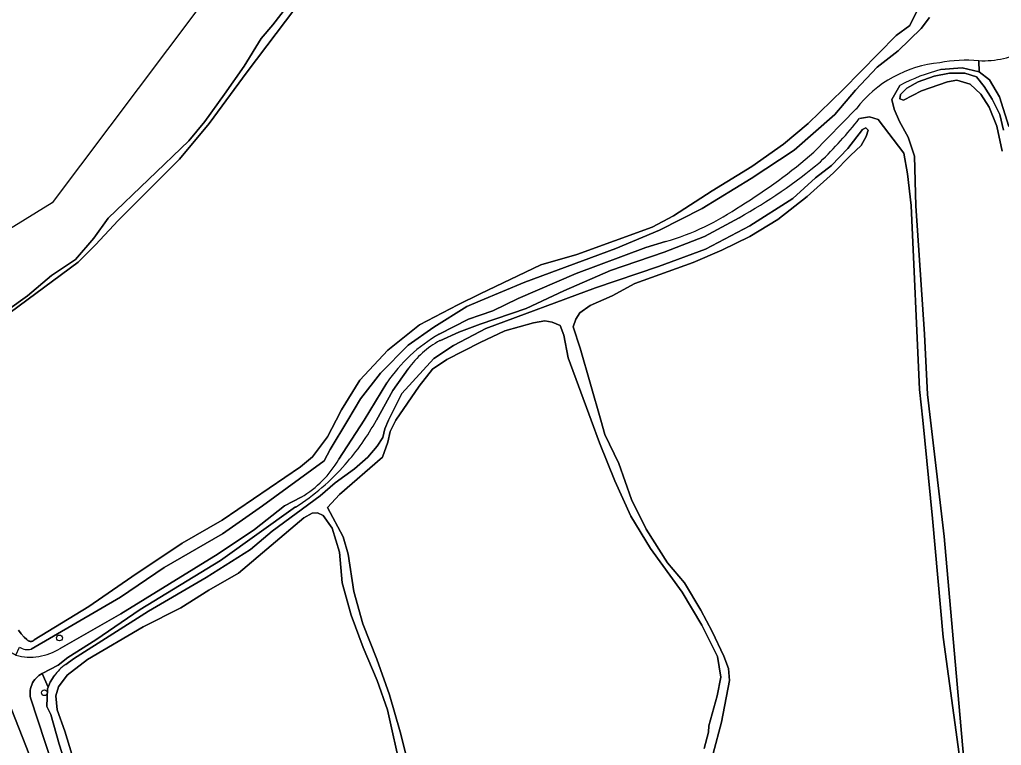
# Model space of a CAD drawing. Extents: x 162722 to 165104, y 384719 to 386284.
# Drawn here: x 163422.8 to 163587.3, y 385945.5 to 386067.1 of the extents above; entities that cross this region are included whole.
import ezdxf

# ---------------------------------------------------------------- set-up
doc = ezdxf.new("R2010")
doc.units = 0
for name, color, linetype in [('IMGEO_Boom', 7, 'Continuous'), ('IMGEO_Gemengd_bos', 7, 'Continuous'), ('IMGEO_Grasland_overig', 7, 'Continuous'), ('IMGEO_Groenvoorziening', 7, 'Continuous'), ('IMGEO_Loofbos', 7, 'Continuous'), ('IMGEO_Oever', 7, 'Continuous'), ('IMGEO_Rivier', 7, 'Continuous'), ('IMGEO_Voetpad_halfverhard', 7, 'Continuous'), ('IMGEO_Voetpad_onverhard', 7, 'Continuous'), ('IMGEO_Waterloop', 7, 'Continuous')]:
    doc.layers.add(name, color=color, linetype=linetype)

msp = doc.modelspace()

# ---------------------------------------------------------------- linework, layer by layer
at = {"layer": 'IMGEO_Boom'}
for centre in [(163429.48, 385963.48), (163426.95, 385954.3)]:
    msp.add_circle(centre, 0.489, dxfattribs=at)
at = {"layer": 'IMGEO_Gemengd_bos'}
for points in [[(163472.19, 386073.32), (163460.96, 386058.37), (163454.59, 386049.71), (163449.59, 386043.73), (163439.3, 386033.45), (163435.5, 386029.35), (163432.6, 386026.44), (163421.24, 386018)], [(163422.62, 385964.77), (163423.07, 385964.18), (163423.57, 385963.64), (163424.02, 385963.22), (163424.07, 385963.17), (163424.12, 385963.12), (163424.17, 385963.07), (163424.23, 385963.03), (163424.3, 385962.99), (163424.36, 385962.96), (163424.43, 385962.94), (163424.5, 385962.92), (163424.57, 385962.91), (163424.64, 385962.9), (163424.71, 385962.9), (163424.79, 385962.91), (163424.86, 385962.92), (163424.93, 385962.94), (163425, 385962.97), (163425.06, 385963), (163425.12, 385963.04), (163425.18, 385963.08), (163425.23, 385963.13), (163425.26, 385963.16), (163434.42, 385968.74), (163441.58, 385973.74), (163450.03, 385979.34), (163456.73, 385983.23), (163469.86, 385992.18), (163471.91, 385993.84), (163474.39, 385997.21), (163475.83, 386000), (163476.72, 386001.71), (163479.82, 386006.68), (163484.5, 386011.71), (163489.81, 386015.95), (163496.22, 386019.33), (163500, 386021.14), (163510.17, 386025.99), (163516.16, 386027.75), (163528.78, 386032.34), (163532.36, 386034.24), (163538.83, 386038.43), (163545.53, 386042.5), (163550.81, 386046.21), (163554.93, 386049.69), (163560.79, 386055.37), (163569.7, 386064.42), (163571.96, 386066.12), (163573.1, 386068.4)], [(163575.28, 386067.48), (163573.86, 386065.62), (163570.01, 386061.9), (163566.52, 386059.14), (163562.87, 386055.27), (163559.4, 386051.22), (163552.62, 386045.2), (163545.41, 386040.47), (163537.2, 386035.43), (163530.02, 386031.8), (163522.7, 386028.75), (163507.49, 386023.1), (163500, 386019.97), (163497.72, 386019.01), (163492.19, 386015.59), (163487.94, 386012.54), (163483.29, 386007.84), (163479.92, 386003.53), (163477.8, 386000), (163474.82, 385995.05), (163473.86, 385993.16), (163463.51, 385985.6), (163456.78, 385980.92), (163447.01, 385975.28), (163439.72, 385970.3), (163424.73, 385961.62)], [(163555.88, 386044.89), (163562.96, 386052.13)], [(163493.09, 386014.39), (163498.05, 386016.93), (163500, 386017.59), (163502.11, 386018.3), (163506.34, 386020.36), (163516.07, 386024.58), (163527.74, 386028.93), (163531.02, 386029.92)], [(163476.3, 385993.42), (163480.55, 386000), (163484.36, 386006.26)], [(163429.61, 385961.74), (163439.77, 385967.5), (163456.08, 385977.59), (163462.17, 385981.68), (163467.18, 385985.64), (163470, 385987.07)]]:
    msp.add_lwpolyline(points, dxfattribs=at)
for centre, radius, start, end in [((163584.33, 386075.16), 14.95, 266.9692, 299.0158), ((163578.88, 386039.9), 20.07, 95.4333, 142.48), ((163581.64, 386033.33), 26.96, 85.9613, 99.956), ((163496.68, 386112.79), 90.09, 301.4298, 311.0823), ((163519.49, 386070.47), 42.16, 285.8732, 304.9707), ((163506.51, 385991.24), 26.76, 120.1049, 145.8506), ((163460.6, 386002.7), 18.24, 301.0266, 329.4173), ((163424.59, 385969.58), 9.31, 254.9498, 302.6363), ((163424.08, 385963.67), 2.15, 233.629, 287.7549)]:
    msp.add_arc(centre, radius, start, end, dxfattribs=at)
at = {"layer": 'IMGEO_Grasland_overig'}
msp.add_lwpolyline([(163431.68, 385938.68), (163429.42, 385945.71), (163428.01, 385950.65), (163427.38, 385952.02), (163427.49, 385954.97), (163427.61, 385955.26), (163426.6, 385957.54), (163426.31, 385957.38), (163426.04, 385957.19), (163425.78, 385956.98), (163425.55, 385956.75), (163425.33, 385956.5), (163425.14, 385956.23), (163424.97, 385955.94), (163424.83, 385955.65), (163424.72, 385955.34), (163424.63, 385955.02), (163424.58, 385954.69), (163424.55, 385954.36), (163424.55, 385954.03), (163424.59, 385953.7), (163424.63, 385953.47), (163428.33, 385942.23)], dxfattribs=at)
at = {"layer": 'IMGEO_Groenvoorziening'}
msp.add_lwpolyline([(163426.2, 385939.42), (163421.5, 385951.36), (163420.68, 385953.35), (163419.68, 385955.26), (163418.69, 385956.82), (163416.32, 385960.91), (163412.36, 385967.19), (163410.21, 385970.09), (163407.28, 385975.22), (163400.6, 385985.37), (163392.29, 385999.24), (163393.99, 386000.41), (163400.04, 385991.63), (163403.04, 385987), (163408.08, 385979.78), (163419.08, 385962.84), (163419.79, 385962.17), (163420.55, 385961.56), (163421.37, 385961.02), (163422.17, 385960.59), (163422.81, 385961.94)], dxfattribs=at)
at = {"layer": 'IMGEO_Loofbos'}
for points in [[(163587.45, 386045.05), (163586.56, 386049.25), (163585.27, 386052.41), (163583.85, 386054.59), (163582.11, 386056.28), (163579.84, 386056.97), (163578.28, 386056.68), (163573.92, 386055.18), (163570.91, 386053.61), (163570.3, 386053.85), (163570.43, 386054.58), (163571.49, 386055.64), (163573.35, 386056.66), (163576.03, 386057.64), (163578.63, 386058.15), (163581.17, 386058.12), (163583.14, 386057.54), (163584.42, 386055.9), (163585.8, 386053.76), (163587.04, 386051.2), (163587.7, 386048.58)], [(163588.59, 386049.19), (163586.98, 386054.14), (163585.35, 386057.01), (163583.57, 386058.38), (163580.76, 386059), (163577.16, 386058.72)], [(163570.32, 386056.07), (163568.97, 386053.69), (163569.36, 386052.07), (163570.25, 386050.02), (163571.68, 386047.38), (163572.77, 386044.21), (163572.97, 386035.9), (163574.46, 386014.37), (163574.94, 386004.26), (163575.44, 386000), (163577.75, 385980.5), (163581.31, 385939.88), (163583.81, 385908.49), (163585.21, 385894.91), (163585.83, 385879.22), (163585.12, 385876.27), (163583.63, 385872.82), (163581.3, 385869.25), (163581.17, 385868.04), (163584.15, 385867.02), (163587.22, 385866.13), (163622.05, 385853.3)], [(163580.24, 385943.99), (163577.58, 385963.61), (163575.79, 385983.52), (163574.13, 386000), (163573.61, 386005.12), (163572.23, 386035.98), (163571.59, 386041.28), (163570.97, 386044.73), (163566.69, 386050.34), (163565.24, 386050.84), (163563.52, 386050.53)], [(163430.54, 385959.04), (163431.81, 385959.99), (163444.39, 385967.99), (163454.09, 385973.61), (163461.47, 385978.33), (163465.11, 385981.39), (163473.16, 385987.28), (163475.68, 385989.45), (163478.91, 385991.8), (163481.15, 385993.78), (163482.71, 385995.65), (163483.65, 385997.09), (163483.99, 385998.51), (163484.63, 386000), (163486.86, 386004.47), (163492.21, 386010.33), (163495.49, 386012.51), (163500, 386014.84), (163500.93, 386015.32), (163519.32, 386022.13), (163529.85, 386025.73), (163537.76, 386028.61), (163545.17, 386032.52), (163552.38, 386037.1), (163556.18, 386040.61), (163558.85, 386042.66), (163561.57, 386045.53), (163564.07, 386048.71), (163564.61, 386048.98), (163565.01, 386048.59), (163564.64, 386047.51), (163563.84, 386045.99), (163562.02, 386044.36), (163559.16, 386041.44), (163554.78, 386037.45), (163549.86, 386033.59), (163545.15, 386030.77), (163540.45, 386028.48), (163535.68, 386026.4), (163525.88, 386022.88), (163522.1, 386020.83), (163518.4, 386019.2), (163516.68, 386017.99), (163516.01, 386016.89), (163515.57, 386015.62), (163516.75, 386012.03), (163520.18, 386000), (163520.88, 385997.58), (163523.19, 385992.73), (163525.33, 385986.66), (163527.82, 385981.71), (163531.39, 385976.08), (163534.23, 385972.7), (163536.95, 385968.12), (163538.86, 385964.57), (163540.8, 385960.43), (163541.59, 385958.37), (163541.74, 385956.34), (163540.41, 385949.39), (163539.05, 385944.12)], [(163543.37, 386033.9), (163537.58, 386030.76), (163530.8, 386028.12), (163521.83, 386025.06), (163514.02, 386021.66), (163507.7, 386018.72), (163500, 386016.06), (163496.41, 386014.71), (163493.2, 386013.3)], [(163537.54, 385944.97), (163538.22, 385947.71), (163538.29, 385948.74), (163539.71, 385953.77), (163540.33, 385956.91), (163539.76, 385960.37), (163537.1, 385965.63), (163533.85, 385971.15), (163528.52, 385978.47), (163525.2, 385983.87), (163522.52, 385989.82), (163519.95, 385996.17), (163518.6, 386000), (163514.75, 386010.4), (163513.98, 386014.21), (163513.36, 386015.85), (163512.07, 386016.39), (163510.83, 386016.64), (163508.89, 386016.3), (163504.1, 386014.96), (163500, 386012.99), (163494.39, 386010.16), (163491.99, 386008.53), (163489.77, 386005.68), (163485.85, 386000), (163484.89, 385998.07), (163484.51, 385996.27), (163483.6, 385993.79), (163476.39, 385987.51), (163474.38, 385985.35), (163477, 385980.45), (163477.85, 385977.52), (163478.8, 385971.28), (163480.34, 385965.83), (163482.69, 385959.91), (163484.79, 385953.95), (163486.55, 385947.76), (163488.58, 385939.74)], [(163487.93, 386008.6), (163485.32, 386004.97), (163482.59, 385999.98)], [(163469.06, 385985.43), (163456.49, 385976.49), (163443.01, 385968.23), (163435.6, 385963.14), (163430.91, 385960.2), (163429.28, 385958.92), (163426.6, 385957.54), (163427.61, 385955.26), (163427.95, 385956.1), (163428.6, 385957.13)], [(163486.76, 385941.18), (163484.45, 385951.44), (163482.73, 385956.36), (163480.4, 385961.89), (163478.35, 385967.28), (163476.84, 385972.73), (163476.43, 385977.86), (163475.18, 385981.86), (163473.68, 385984.01), (163472.7, 385984.43), (163471.81, 385984.39), (163470.45, 385983.59), (163459.5, 385974.34), (163454.49, 385971.47), (163449.83, 385968.52), (163443.52, 385965.36), (163434.19, 385959.87), (163430.76, 385957.24), (163429.32, 385955.3), (163428.87, 385953.81), (163429.07, 385951.45), (163430.38, 385947.88), (163431.92, 385942.75)]]:
    msp.add_lwpolyline(points, dxfattribs=at)
for centre, radius, start, end in [((163584.54, 386029.58), 30.06, 104.214, 118.2157), ((163501.3, 386099.84), 79.39, 314.5495, 321.5974), ((163497.08, 386115.88), 94.14, 299.4562, 309.5294), ((163500.99, 385999.26), 16.06, 119.0022, 144.4224), ((163446.45, 386019.89), 41.26, 318.512, 331.1462), ((163448.33, 386017.99), 38.6, 302.4798, 318.7694), ((163434.43, 385953.15), 7.05, 123.4094, 145.6987)]:
    msp.add_arc(centre, radius, start, end, dxfattribs=at)
at = {"layer": 'IMGEO_Oever'}
for points in [[(163421.24, 386018), (163432.6, 386026.44), (163435.5, 386029.35), (163439.3, 386033.45), (163449.59, 386043.73), (163454.59, 386049.71), (163460.96, 386058.37), (163472.19, 386073.32)], [(163467.54, 386069.2), (163465.24, 386066.24), (163463.27, 386063.94), (163460.44, 386059.3), (163457.12, 386054.62), (163453.85, 386050.05), (163451.14, 386046.8), (163437.62, 386033.84), (163435.22, 386030.47), (163432.19, 386026.92), (163428.16, 386024.2), (163424.15, 386020.79), (163417.73, 386016.28)]]:
    msp.add_lwpolyline(points, dxfattribs=at)
at = {"layer": 'IMGEO_Rivier'}
for points in [[(163691.71, 386250.06), (163549.65, 386268.32), (163510.98, 386265.3), (163459.74, 386219.58), (163458.74, 386197.47), (163492.48, 386160.5), (163492.58, 386135.48), (163481.34, 386107.02), (163428.25, 386036.39), (163370.98, 386001.09), (163322.26, 385971.06), (163161.02, 385967.55)], [(163417.73, 386016.28), (163424.15, 386020.79), (163428.16, 386024.2), (163432.19, 386026.92), (163435.22, 386030.47), (163437.62, 386033.84), (163451.14, 386046.8), (163453.85, 386050.05), (163457.12, 386054.62), (163460.44, 386059.3), (163463.27, 386063.94), (163465.24, 386066.24), (163467.54, 386069.2)]]:
    msp.add_lwpolyline(points, dxfattribs=at)
at = {"layer": 'IMGEO_Voetpad_halfverhard'}
for points in [[(163577.16, 386058.72), (163580.76, 386059), (163583.57, 386058.38), (163583.54, 386060.22)], [(163577.75, 385980.5), (163575.44, 386000), (163574.94, 386004.26), (163574.46, 386014.37), (163572.97, 386035.9), (163572.77, 386044.21), (163571.68, 386047.38), (163570.25, 386050.02), (163569.36, 386052.07), (163568.97, 386053.69), (163570.32, 386056.07)], [(163562.96, 386052.13), (163555.88, 386044.89)], [(163563.52, 386050.53), (163565.24, 386050.84), (163566.69, 386050.34), (163570.97, 386044.73), (163571.59, 386041.28), (163572.23, 386035.98), (163573.61, 386005.12), (163574.13, 386000), (163575.79, 385983.52), (163577.58, 385963.61), (163580.24, 385943.99)], [(163493.2, 386013.3), (163496.41, 386014.71), (163500, 386016.06), (163507.7, 386018.72), (163514.02, 386021.66), (163521.83, 386025.06), (163530.8, 386028.12), (163537.58, 386030.76), (163543.37, 386033.9)], [(163531.02, 386029.92), (163527.74, 386028.93), (163516.07, 386024.58), (163506.34, 386020.36), (163502.11, 386018.3), (163500, 386017.59), (163498.05, 386016.93), (163493.09, 386014.39)], [(163482.59, 385999.98), (163485.32, 386004.97), (163487.93, 386008.6)], [(163484.36, 386006.26), (163480.55, 386000), (163476.3, 385993.42)], [(163422.17, 385960.59), (163421.37, 385961.02), (163420.55, 385961.56), (163419.79, 385962.17), (163419.08, 385962.84), (163408.08, 385979.78), (163403.04, 385987), (163400.04, 385991.63), (163393.99, 386000.41), (163392.29, 385999.24), (163400.6, 385985.37), (163407.28, 385975.22), (163410.21, 385970.09), (163412.36, 385967.19), (163416.32, 385960.91), (163418.69, 385956.82), (163419.68, 385955.26), (163420.68, 385953.35), (163421.5, 385951.36), (163426.2, 385939.42)], [(163470, 385987.07), (163467.18, 385985.64), (163462.17, 385981.68), (163456.08, 385977.59), (163439.77, 385967.5), (163429.61, 385961.74)], [(163428.33, 385942.23), (163424.63, 385953.47), (163424.59, 385953.7), (163424.55, 385954.03), (163424.55, 385954.36), (163424.58, 385954.69), (163424.63, 385955.02), (163424.72, 385955.34), (163424.83, 385955.65), (163424.97, 385955.94), (163425.14, 385956.23), (163425.33, 385956.5), (163425.55, 385956.75), (163425.78, 385956.98), (163426.04, 385957.19), (163426.31, 385957.38), (163426.6, 385957.54), (163429.28, 385958.92), (163430.91, 385960.2), (163435.6, 385963.14), (163443.01, 385968.23), (163456.49, 385976.49), (163469.06, 385985.43)], [(163591.19, 385862.05), (163582.83, 385865.2), (163581.66, 385866.69), (163581.15, 385867.88), (163581.17, 385868.04), (163581.3, 385869.25), (163583.63, 385872.82), (163585.12, 385876.27), (163585.83, 385879.22), (163585.21, 385894.91), (163583.81, 385908.49), (163581.31, 385939.88), (163577.75, 385980.5)]]:
    msp.add_lwpolyline(points, dxfattribs=at)
for centre, radius, start, end in [((163578.88, 386039.9), 20.07, 95.4333, 142.48), ((163581.64, 386033.33), 26.96, 85.9613, 99.956), ((163584.54, 386029.58), 30.06, 104.214, 118.2157), ((163501.3, 386099.84), 79.39, 314.5495, 321.5974), ((163496.68, 386112.79), 90.09, 301.4298, 311.0823), ((163497.08, 386115.88), 94.14, 299.4562, 309.5294), ((163519.49, 386070.47), 42.16, 285.8732, 304.9707), ((163506.51, 385991.24), 26.76, 120.1049, 145.8506), ((163500.99, 385999.26), 16.06, 119.0022, 144.4224), ((163446.45, 386019.89), 41.26, 318.512, 331.1462), ((163448.33, 386017.99), 38.6, 302.4798, 318.7694), ((163460.6, 386002.7), 18.24, 301.0266, 329.4173), ((163424.59, 385969.58), 9.31, 254.9498, 302.6363)]:
    msp.add_arc(centre, radius, start, end, dxfattribs=at)
at = {"layer": 'IMGEO_Voetpad_onverhard'}
msp.add_lwpolyline([(163583.54, 386060.22), (163583.57, 386058.38), (163585.35, 386057.01), (163586.98, 386054.14), (163588.59, 386049.19)], dxfattribs=at)
msp.add_arc((163584.33, 386075.16), 14.95, 266.9692, 299.0158, dxfattribs=at)
at = {"layer": 'IMGEO_Waterloop'}
for points in [[(163573.1, 386068.4), (163571.96, 386066.12), (163569.7, 386064.42), (163560.79, 386055.37), (163554.93, 386049.69), (163550.81, 386046.21), (163545.53, 386042.5), (163538.83, 386038.43), (163532.36, 386034.24), (163528.78, 386032.34), (163516.16, 386027.75), (163510.17, 386025.99), (163500, 386021.14), (163496.22, 386019.33), (163489.81, 386015.95), (163484.5, 386011.71), (163479.82, 386006.68), (163476.72, 386001.71), (163475.83, 386000), (163474.39, 385997.21), (163471.91, 385993.84), (163469.86, 385992.18), (163456.73, 385983.23), (163450.03, 385979.34), (163441.58, 385973.74), (163434.42, 385968.74), (163425.26, 385963.16), (163425.23, 385963.13), (163425.18, 385963.08), (163425.12, 385963.04), (163425.06, 385963), (163425, 385962.97), (163424.93, 385962.94), (163424.86, 385962.92), (163424.79, 385962.91), (163424.71, 385962.9), (163424.64, 385962.9), (163424.57, 385962.91), (163424.5, 385962.92), (163424.43, 385962.94), (163424.36, 385962.96), (163424.3, 385962.99), (163424.23, 385963.03), (163424.17, 385963.07), (163424.12, 385963.12), (163424.07, 385963.17), (163424.02, 385963.22), (163423.57, 385963.64), (163423.07, 385964.18), (163422.62, 385964.77)], [(163424.73, 385961.62), (163439.72, 385970.3), (163447.01, 385975.28), (163456.78, 385980.92), (163463.51, 385985.6), (163473.86, 385993.16), (163474.82, 385995.05), (163477.8, 386000), (163479.92, 386003.53), (163483.29, 386007.84), (163487.94, 386012.54), (163492.19, 386015.59), (163497.72, 386019.01), (163500, 386019.97), (163507.49, 386023.1), (163522.7, 386028.75), (163530.02, 386031.8), (163537.2, 386035.43), (163545.41, 386040.47), (163552.62, 386045.2), (163559.4, 386051.22), (163562.87, 386055.27), (163566.52, 386059.14), (163570.01, 386061.9), (163573.86, 386065.62), (163575.28, 386067.48)], [(163587.7, 386048.58), (163587.04, 386051.2), (163585.8, 386053.76), (163584.42, 386055.9), (163583.14, 386057.54), (163581.17, 386058.12), (163578.63, 386058.15), (163576.03, 386057.64), (163573.35, 386056.66), (163571.49, 386055.64), (163570.43, 386054.58), (163570.3, 386053.85), (163570.91, 386053.61), (163573.92, 386055.18), (163578.28, 386056.68), (163579.84, 386056.97), (163582.11, 386056.28), (163583.85, 386054.59), (163585.27, 386052.41), (163586.56, 386049.25), (163587.45, 386045.05)], [(163545.15, 386030.77), (163549.86, 386033.59), (163554.78, 386037.45), (163559.16, 386041.44), (163562.02, 386044.36), (163563.84, 386045.99), (163564.64, 386047.51), (163565.01, 386048.59), (163564.61, 386048.98), (163564.07, 386048.71), (163561.57, 386045.53), (163558.85, 386042.66), (163556.18, 386040.61), (163552.38, 386037.1), (163545.17, 386032.52), (163537.76, 386028.61), (163529.85, 386025.73), (163519.32, 386022.13), (163500.93, 386015.32), (163500, 386014.84), (163495.49, 386012.51), (163492.21, 386010.33), (163486.86, 386004.47), (163484.63, 386000), (163483.99, 385998.51), (163483.65, 385997.09), (163482.71, 385995.65), (163481.15, 385993.78), (163478.91, 385991.8), (163475.68, 385989.45), (163473.16, 385987.28), (163465.11, 385981.39), (163461.47, 385978.33), (163454.09, 385973.61), (163444.39, 385967.99), (163431.81, 385959.99), (163430.54, 385959.04)], [(163539.05, 385944.12), (163540.41, 385949.39), (163541.74, 385956.34), (163541.59, 385958.37), (163540.8, 385960.43), (163538.86, 385964.57), (163536.95, 385968.12), (163534.23, 385972.7), (163531.39, 385976.08), (163527.82, 385981.71), (163525.33, 385986.66), (163523.19, 385992.73), (163520.88, 385997.58), (163520.18, 386000), (163516.75, 386012.03), (163515.57, 386015.62), (163516.01, 386016.89), (163516.68, 386017.99), (163518.4, 386019.2), (163522.1, 386020.83), (163525.88, 386022.88), (163535.68, 386026.4), (163540.45, 386028.48), (163545.15, 386030.77)], [(163488.58, 385939.74), (163486.55, 385947.76), (163484.79, 385953.95), (163482.69, 385959.91), (163480.34, 385965.83), (163478.8, 385971.28), (163477.85, 385977.52), (163477, 385980.45), (163474.38, 385985.35), (163476.39, 385987.51), (163483.6, 385993.79), (163484.51, 385996.27), (163484.89, 385998.07), (163485.85, 386000), (163489.77, 386005.68), (163491.99, 386008.53), (163494.39, 386010.16), (163500, 386012.99), (163504.1, 386014.96), (163508.89, 386016.3), (163510.83, 386016.64), (163512.07, 386016.39), (163513.36, 386015.85), (163513.98, 386014.21), (163514.75, 386010.4), (163518.6, 386000), (163519.95, 385996.17)], [(163519.95, 385996.17), (163522.52, 385989.82), (163525.2, 385983.87), (163528.52, 385978.47), (163533.85, 385971.15), (163537.1, 385965.63), (163539.76, 385960.37), (163540.33, 385956.91), (163539.71, 385953.77), (163538.29, 385948.74), (163538.22, 385947.71), (163537.54, 385944.97)], [(163431.92, 385942.75), (163430.38, 385947.88), (163429.07, 385951.45), (163428.87, 385953.81), (163429.32, 385955.3), (163430.76, 385957.24), (163434.19, 385959.87), (163443.52, 385965.36), (163449.83, 385968.52), (163454.49, 385971.47), (163459.5, 385974.34), (163470.45, 385983.59), (163471.81, 385984.39), (163472.7, 385984.43), (163473.68, 385984.01), (163475.18, 385981.86), (163476.43, 385977.86), (163476.84, 385972.73), (163478.35, 385967.28), (163480.4, 385961.89), (163482.73, 385956.36), (163484.45, 385951.44), (163486.76, 385941.18)], [(163428.6, 385957.13), (163427.95, 385956.1), (163427.61, 385955.26), (163427.49, 385954.97), (163427.38, 385952.02), (163428.01, 385950.65), (163429.42, 385945.71), (163431.68, 385938.68)]]:
    msp.add_lwpolyline(points, dxfattribs=at)
for centre, radius, start, end in [((163424.08, 385963.67), 2.15, 233.629, 287.7549), ((163434.43, 385953.15), 7.05, 123.4094, 145.6987)]:
    msp.add_arc(centre, radius, start, end, dxfattribs=at)

doc.saveas('drawing.dxf')
